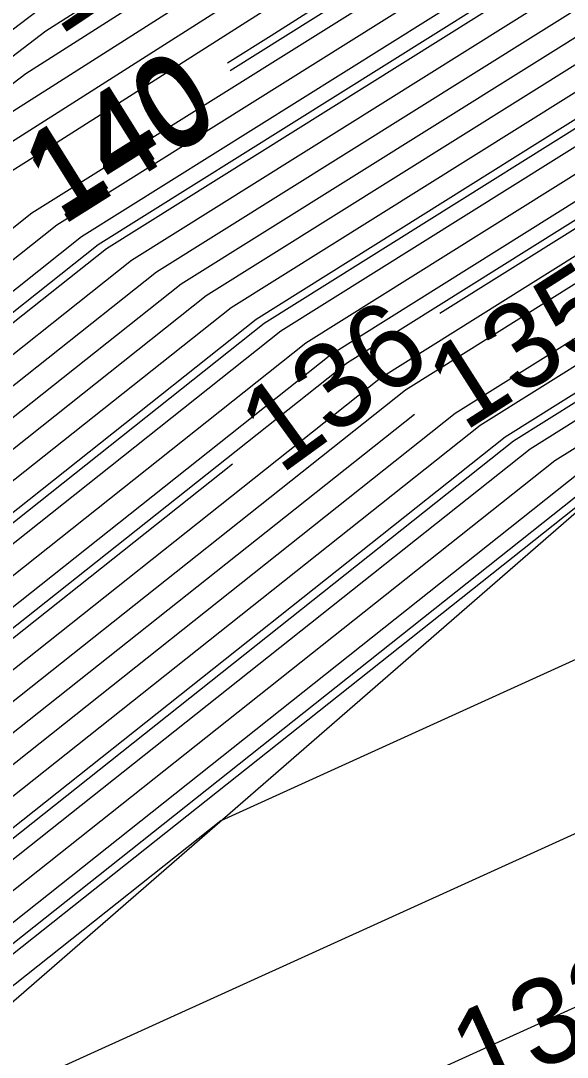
# Model space of a CAD drawing. Extents: x 2354170 to 2357230, y 866100 to 868290.
# Drawn here: x 2356021.1 to 2356033.88, y 866879.64 to 866903.84 of the extents above; entities that cross this region are included whole.
import ezdxf

# ---------------------------------------------------------------- set-up
doc = ezdxf.new("R2010")
doc.units = 0
for name, color, linetype in [('Default', 7, 'Continuous'), ('DTM Contours Major', 7, 'Continuous'), ('DTM Contours Major Text', 7, 'Continuous'), ('DTM Contours Minor', 7, 'Continuous'), ('DTM Contours Minor Text', 7, 'Continuous'), ('PH Exist DTM Breakline', 7, 'Continuous')]:
    doc.layers.add(name, color=color, linetype=linetype)

msp = doc.modelspace()

# ---------------------------------------------------------------- linework, layer by layer
at = {"layer": 'Default'}
for points in [[(2356025.941, 866902.861), (2356026.957, 866903.496), (2356038.95, 866911.123), (2356046.14, 866916.166), (2356049.942, 866918.821), (2356050.529, 866919.153), (2356051.827, 866920.01), (2356059.984, 866925.573), (2356067.073, 866930.01), (2356069.444, 866931.38), (2356073.32, 866933.346), (2356080.833, 866937.654), (2356083.623, 866938.912), (2356092.904, 866943.24), (2356096.211, 866944.464), (2356107.28, 866947.098), (2356109.858, 866947.585), (2356113.966, 866948.004)], [(2356009.937, 866888.393), (2356010.093, 866888.528), (2356010.61, 866888.924), (2356019.42, 866895.602), (2356023.111, 866898.528), (2356039.637, 866908.872), (2356040.606, 866909.401), (2356049.839, 866915.846), (2356051.894, 866917.011), (2356056.438, 866920.01), (2356059.984, 866922.428), (2356066.448, 866926.473), (2356070.299, 866928.838), (2356070.946, 866929.236), (2356071.896, 866930.072), (2356081.567, 866935.618), (2356086.767, 866937.964), (2356093.722, 866941.207), (2356094.399, 866941.457)], [(2356012.428, 866888.079), (2356019.105, 866893.141), (2356024.858, 866897.701), (2356038.915, 866906.499), (2356041.905, 866908.13), (2356049.762, 866913.615), (2356052.917, 866915.405), (2356059.897, 866920.01), (2356059.984, 866920.069), (2356060.142, 866920.168), (2356070.86, 866926.748), (2356072.663, 866927.858), (2356075.304, 866930.184), (2356082.118, 866934.091), (2356089.125, 866937.252), (2356094.335, 866939.682), (2356096.191, 866940.368), (2356097.11, 866940.587)], [(2356014.936, 866887.758), (2356018.791, 866890.679), (2356026.604, 866896.874), (2356038.192, 866904.126), (2356043.204, 866906.86), (2356049.684, 866911.384), (2356053.941, 866913.798), (2356059.797, 866917.662), (2356062.334, 866919.079), (2356071.422, 866924.659), (2356074.379, 866926.479), (2356078.713, 866930.296), (2356082.668, 866932.564), (2356091.484, 866936.541), (2356094.948, 866938.156), (2356096.183, 866938.613), (2356099.892, 866939.496)], [(2356119.425, 866938.149), (2356111.012, 866939.005), (2356109.402, 866938.841), (2356097.529, 866936.596), (2356096.172, 866936.273), (2356095.766, 866936.123), (2356094.628, 866935.592), (2356083.402, 866930.528), (2356083.258, 866930.445), (2356076.667, 866924.64), (2356072.171, 866921.873), (2356065.548, 866917.807), (2356059.541, 866914.451), (2356055.305, 866911.656), (2356049.581, 866908.41), (2356044.936, 866905.167), (2356037.229, 866900.963), (2356030.903, 866897.003)], [(2355974.488, 866869.712), (2355974.905, 866870.008), (2355980.15, 866873.994), (2355989.46, 866880.513), (2355989.709, 866880.857), (2355994.132, 866884.246), (2356000.013, 866887.81), (2356006.365, 866893.221), (2356014.968, 866899.71), (2356018.732, 866901.991), (2356022.164, 866904.596), (2356036.529, 866913.731), (2356045.74, 866920.191), (2356048.559, 866922.329), (2356049.744, 866923.169), (2356055.96, 866927.485)], [(2356081.369, 866923.001), (2356080.1, 866921.883), (2356073.294, 866917.694), (2356070.37, 866915.899), (2356059.158, 866909.635), (2356057.352, 866908.443), (2356049.427, 866903.948), (2356047.534, 866902.627), (2356035.784, 866896.217), (2356032.427, 866894.116), (2356017.742, 866882.474), (2356015.373, 866880.679), (2356010.928, 866877.268), (2356008.415, 866875.104), (2355998.493, 866867.529)], [(2355965.738, 866861.386), (2355966.443, 866861.903), (2355967.04, 866862.358), (2355977.802, 866870.008), (2355980.055, 866871.72), (2355985.522, 866875.549), (2355989.77, 866878.471), (2355992.104, 866880.009), (2355995.932, 866882.943), (2356000.004, 866885.41), (2356007.74, 866892), (2356018.219, 866899.904), (2356019.543, 866900.707), (2356020.751, 866901.623), (2356037.739, 866912.427), (2356047.275, 866919.115)], [(2356080.635, 866917.1), (2356076.974, 866916.712), (2356074.043, 866914.908), (2356073.584, 866914.626), (2356058.902, 866906.424), (2356058.717, 866906.301), (2356049.323, 866900.974), (2356049.265, 866900.933), (2356034.821, 866893.054), (2356034.756, 866893.013), (2356017.322, 866879.192), (2356016.564, 866878.617), (2356011.137, 866874.453), (2356010.491, 866873.897), (2355996.975, 866863.577)], [(2355888.405, 866809.395), (2355900.372, 866817.616), (2355907.303, 866822.13), (2355912.483, 866825.798), (2355924.917, 866835.325), (2355932.486, 866840.486), (2355940.101, 866845.451), (2355949.112, 866850.684), (2355950.409, 866851.537), (2355965.348, 866862.488), (2355966.131, 866863.084), (2355975.871, 866870.008), (2355980.118, 866873.236), (2355989.902, 866880.087), (2355989.941, 866880.14), (2355994.732, 866883.812), (2356000.01, 866887.01), (2356006.823, 866892.814), (2356016.052, 866899.775), (2356019.002, 866901.563), (2356021.693, 866903.605), (2356036.932, 866913.296)], [(2355889.56, 866809.456), (2355900.333, 866816.857), (2355907.812, 866821.727), (2355912.008, 866824.699), (2355925.322, 866834.9), (2355933.426, 866840.426), (2355940.086, 866844.769), (2355949.609, 866850.298), (2355950.166, 866850.665), (2355965.895, 866862.195), (2355966.586, 866862.721), (2355976.837, 866870.008), (2355980.086, 866872.478), (2355987.977, 866878.003), (2355989.887, 866879.317), (2355990.937, 866880.009), (2355995.332, 866883.377), (2356000.007, 866886.21), (2356007.281, 866892.407), (2356017.135, 866899.839), (2356019.273, 866901.135), (2356021.222, 866902.614), (2356037.336, 866912.862)], [(2355891.87, 866809.578), (2355900.255, 866815.339), (2355908.829, 866820.922), (2355911.059, 866822.501), (2355926.131, 866834.05), (2355935.306, 866840.306), (2355940.057, 866843.404), (2355947.976, 866848.002), (2355950.47, 866849.462), (2355953.699, 866851.867), (2355966.99, 866861.61), (2355967.495, 866861.995), (2355978.768, 866870.009), (2355980.023, 866870.962), (2355983.068, 866873.094), (2355989.653, 866877.625), (2355993.271, 866880.009), (2355996.532, 866882.508), (2356000.001, 866884.61), (2356008.198, 866891.593), (2356019.302, 866899.969), (2356019.813, 866900.278), (2356020.279, 866900.632), (2356038.143, 866911.992)], [(2355900.216, 866814.58), (2355909.337, 866820.519), (2355910.584, 866821.403), (2355926.536, 866833.626), (2355936.246, 866840.246), (2355940.042, 866842.721), (2355946.369, 866846.395), (2355950.86, 866849.024), (2355956.676, 866853.356), (2355967.537, 866861.317), (2355967.95, 866861.632), (2355979.734, 866870.009), (2355979.991, 866870.204), (2355980.614, 866870.64), (2355989.536, 866876.779), (2355994.438, 866880.009), (2355997.132, 866882.074), (2355999.998, 866883.81), (2356008.656, 866891.187), (2356018.846, 866898.872), (2356019.944, 866899.705), (2356020.2, 866899.907), (2356021.872, 866900.954), (2356038.546, 866911.558)], [(2355940.008, 866840.006), (2355952.421, 866847.271), (2355968.585, 866859.31), (2355969.726, 866860.146), (2355969.769, 866860.179), (2355971.097, 866861.124), (2355980.795, 866867.704), (2355981.026, 866867.861), (2355989.069, 866873.394), (2355999.105, 866880.009), (2355999.532, 866880.336), (2355999.985, 866880.611), (2356004.032, 866884.058), (2356010.041, 866889.231), (2356010.312, 866889.44), (2356019.525, 866896.423), (2356022.529, 866898.804), (2356039.878, 866909.663)], [(2355941.547, 866841.574), (2355952.031, 866847.709), (2355965.608, 866857.821), (2355969.179, 866860.439), (2355969.314, 866860.542), (2355973.471, 866863.498), (2355980.578, 866868.32), (2355980.748, 866868.435), (2355989.186, 866874.24), (2355997.939, 866880.009), (2355998.932, 866880.77), (2355999.988, 866881.411), (2356009.416, 866889.442), (2356009.989, 866889.935), (2356010.015, 866889.955), (2356019.63, 866897.243), (2356021.946, 866899.08), (2356037.127, 866908.581)], [(2355900.029, 866810.056), (2355909.818, 866816.501), (2355913.827, 866819.336), (2355923.043, 866826.539), (2355928.965, 866831.076), (2355935.519, 866835.545), (2355940.577, 866838.875), (2355942.002, 866839.84), (2355953.202, 866846.395), (2355969.25, 866858.347), (2355971.156, 866859.637), (2355981.229, 866866.473), (2355981.584, 866866.713), (2355988.835, 866871.702), (2355999.135, 866878.491), (2356000.631, 866879.632), (2356010.145, 866887.824), (2356010.908, 866888.409), (2356019.315, 866894.782), (2356023.693, 866898.252), (2356039.396, 866908.081)], [(2355900.355, 866809.552), (2355909.784, 866815.76), (2355914.64, 866819.194), (2355925.804, 866827.919), (2355929.37, 866830.652), (2355933.316, 866833.342), (2355940.87, 866838.316), (2355942.999, 866839.757), (2355953.592, 866845.957), (2355968.771, 866857.262), (2355971.923, 866859.395), (2355981.446, 866865.857), (2355981.863, 866866.14), (2355988.718, 866870.856), (2355998.456, 866877.274), (2356001.15, 866879.331), (2356010.197, 866887.12), (2356011.205, 866887.894), (2356019.21, 866893.961), (2356024.275, 866897.977), (2356039.156, 866907.29)], [(2355943.155, 866843.181), (2355951.64, 866848.147), (2355962.631, 866856.333), (2355968.631, 866860.732), (2355968.86, 866860.906), (2355975.845, 866865.872), (2355980.361, 866868.936), (2355980.469, 866869.009), (2355989.303, 866875.087), (2355996.772, 866880.009), (2355998.332, 866881.205), (2355999.992, 866882.21), (2356009.573, 866890.373), (2356012.722, 866892.749), (2356019.735, 866898.064), (2356021.364, 866899.355), (2356032.042, 866906.039)], [(2355909.714, 866814.277), (2355916.265, 866818.909), (2355930.003, 866829.647), (2355930.468, 866829.962), (2355941.456, 866837.197), (2355944.993, 866839.591), (2355954.372, 866845.08), (2355967.813, 866855.091), (2355973.456, 866858.909), (2355981.88, 866864.626), (2355982.421, 866864.992), (2355988.484, 866869.163), (2355997.098, 866874.84), (2356002.188, 866878.727), (2356010.302, 866885.713), (2356011.801, 866886.863), (2356019, 866892.32), (2356025.44, 866897.425), (2356038.674, 866905.708)], [(2355909.68, 866813.536), (2355917.078, 866818.767), (2355930.045, 866828.902), (2355931.465, 866829.866), (2355941.75, 866836.637), (2355945.99, 866839.508), (2355954.763, 866844.642), (2355967.334, 866854.005), (2355974.222, 866858.666), (2355982.097, 866864.01), (2355982.7, 866864.418), (2355988.367, 866868.317), (2355996.418, 866873.624), (2356002.706, 866878.425), (2356010.354, 866885.009), (2356012.098, 866886.348), (2356018.895, 866891.5), (2356026.022, 866897.149), (2356038.433, 866904.917)], [(2355909.61, 866812.053), (2355918.704, 866818.483), (2355930.131, 866827.414), (2355933.46, 866829.674), (2355942.336, 866835.518), (2355947.984, 866839.342), (2355955.543, 866843.766), (2355966.376, 866851.834), (2355975.756, 866858.181), (2355982.531, 866862.779), (2355983.257, 866863.27), (2355988.133, 866866.625), (2355995.06, 866871.19), (2356003.744, 866877.821), (2356010.459, 866883.602), (2356012.694, 866885.317), (2356018.686, 866889.859), (2356027.187, 866896.598), (2356037.951, 866903.336)], [(2355909.576, 866811.312), (2355919.516, 866818.341), (2355930.173, 866826.67), (2355934.458, 866829.579), (2355942.629, 866834.959), (2355948.981, 866839.259), (2355955.934, 866843.328), (2355965.897, 866850.748), (2355976.522, 866857.938), (2355982.748, 866862.163), (2355983.536, 866862.696), (2355988.016, 866865.779), (2355994.381, 866869.973), (2356004.263, 866877.519), (2356010.511, 866882.898), (2356012.991, 866884.802), (2356018.581, 866889.038), (2356027.769, 866896.322), (2356037.711, 866902.545)], [(2355909.541, 866810.57), (2355920.329, 866818.199), (2355930.216, 866825.926), (2355935.455, 866829.483), (2355942.923, 866834.399), (2355949.978, 866839.175), (2355956.324, 866842.89), (2355965.418, 866849.663), (2355977.289, 866857.695), (2355982.965, 866861.547), (2355983.815, 866862.122), (2355987.899, 866864.932), (2355993.701, 866868.756), (2356004.782, 866877.217), (2356010.563, 866882.194), (2356013.289, 866884.286), (2356018.476, 866888.218), (2356028.351, 866896.046), (2356037.47, 866901.754)], [(2356036.988, 866900.172), (2356029.516, 866895.495), (2356018.266, 866886.577), (2356013.885, 866883.256), (2356010.667, 866880.787), (2356005.82, 866876.614), (2355992.343, 866866.323), (2355987.665, 866863.24), (2355984.373, 866860.975), (2355983.399, 866860.316), (2355978.822, 866857.21), (2355964.46, 866847.492), (2355957.104, 866842.013), (2355951.971, 866839.009), (2355943.509, 866833.28), (2355937.45, 866829.291), (2355930.301, 866824.437), (2355921.954, 866817.914), (2355909.472, 866809.088)], [(2356036.747, 866899.381), (2356030.098, 866895.219), (2356018.161, 866885.756), (2356014.182, 866882.74), (2356010.72, 866880.083), (2356006.339, 866876.312), (2355991.664, 866865.106), (2355987.548, 866862.394), (2355984.651, 866860.401), (2355983.616, 866859.7), (2355979.589, 866856.967), (2355963.981, 866846.406), (2355957.495, 866841.575), (2355952.968, 866838.926), (2355943.803, 866832.721), (2355938.448, 866829.195), (2355930.343, 866823.693), (2355922.767, 866817.772), (2355909.437, 866808.346)], [(2356036.266, 866897.799), (2356031.262, 866894.668), (2356017.951, 866884.115), (2356014.778, 866881.71), (2356010.824, 866878.676), (2356007.377, 866875.708), (2355990.305, 866862.673), (2355987.314, 866860.702), (2355985.209, 866859.253), (2355984.05, 866858.469), (2355981.122, 866856.482), (2355963.023, 866844.235), (2355958.275, 866840.699), (2355954.962, 866838.76), (2355944.389, 866831.602), (2355940.443, 866829.003), (2355930.428, 866822.205), (2355924.393, 866817.488), (2355909.368, 866806.864)], [(2356036.025, 866897.008), (2356031.845, 866894.392), (2356017.847, 866883.295), (2356015.075, 866881.194), (2356010.876, 866877.972), (2356007.896, 866875.406), (2355989.626, 866861.456), (2355987.197, 866859.855), (2355985.488, 866858.679), (2355984.267, 866857.853), (2355981.888, 866856.239), (2355962.544, 866843.149), (2355958.665, 866840.261), (2355955.959, 866838.677), (2355944.682, 866831.042), (2355941.44, 866828.908), (2355930.471, 866821.461), (2355925.205, 866817.345), (2355909.334, 866806.122)], [(2356035.543, 866895.426), (2356033.009, 866893.84), (2356017.637, 866881.654), (2356015.671, 866880.163), (2356010.981, 866876.564), (2356008.934, 866874.802), (2355988.267, 866859.022), (2355986.963, 866858.163), (2355986.046, 866857.532), (2355984.7, 866856.621), (2355983.422, 866855.753), (2355961.585, 866840.978), (2355959.446, 866839.385), (2355957.953, 866838.511), (2355945.269, 866829.923), (2355943.435, 866828.716), (2355930.556, 866819.973), (2355926.831, 866817.061), (2355909.264, 866804.64)], [(2356035.302, 866894.635), (2356033.591, 866893.565), (2356017.532, 866880.833), (2356015.968, 866879.648), (2356011.033, 866875.861), (2356009.453, 866874.5), (2355987.588, 866857.806), (2355986.846, 866857.317), (2355986.324, 866856.958), (2355984.917, 866856.006), (2355984.188, 866855.511), (2355961.106, 866839.892), (2355959.836, 866838.946), (2355958.95, 866838.428), (2355945.562, 866829.364), (2355944.433, 866828.62), (2355930.598, 866819.228), (2355927.644, 866816.919), (2355909.23, 866803.898)], [(2356030.305, 866894.646), (2356018.056, 866884.936), (2356014.48, 866882.225), (2356010.772, 866879.379), (2356006.858, 866876.01), (2355990.984, 866863.889), (2355987.431, 866861.548), (2355984.93, 866859.827), (2355983.833, 866859.084), (2355980.355, 866856.724), (2355963.502, 866845.32), (2355957.885, 866841.137), (2355953.965, 866838.843), (2355949.529, 866835.84)], [(2356034.174, 866893.289), (2356017.427, 866880.013), (2356016.266, 866879.133), (2356011.085, 866875.157), (2356009.972, 866874.198), (2355986.909, 866856.589), (2355986.729, 866856.471), (2355986.603, 866856.384), (2355985.134, 866855.39), (2355984.955, 866855.268), (2355960.627, 866838.807), (2355960.227, 866838.508), (2355959.947, 866838.344), (2355945.855, 866828.804), (2355945.43, 866828.524), (2355930.641, 866818.484), (2355928.456, 866816.777), (2355909.195, 866803.157)], [(2356026.053, 866893.487), (2356018.371, 866887.397), (2356013.587, 866883.771), (2356010.615, 866881.49), (2356005.301, 866876.915), (2355993.022, 866867.54), (2355987.782, 866864.086), (2355984.094, 866861.549), (2355983.182, 866860.931), (2355978.055, 866857.453), (2355964.939, 866848.577), (2355956.714, 866842.452), (2355950.975, 866839.092), (2355945.016, 866835.059)], [(2356036.066, 866889.825), (2356025.78, 866885.16), (2356017.217, 866878.372), (2356016.861, 866878.102), (2356011.189, 866873.749), (2356011.01, 866873.595), (2356006.639, 866870.258), (2355995.287, 866857.606), (2355990.912, 866854.235), (2355987.522, 866852.119), (2355986.405, 866851.376), (2355983.92, 866848.99), (2355980.146, 866846.82), (2355963.414, 866835.7), (2355960.3, 866833.703), (2355949.293, 866826.489), (2355946.965, 866824.11), (2355944.277, 866823.111), (2355936.482, 866820.903), (2355930.726, 866816.996), (2355930.082, 866816.492), (2355909.126, 866801.674)], [(2356037.437, 866886.389), (2356018.472, 866877.786), (2356017.607, 866877.36), (2356017.206, 866877.144), (2356012.387, 866871.67), (2356010.907, 866870.152), (2356000.4, 866858.442), (2355993.421, 866853.066), (2355988.015, 866849.692), (2355987.122, 866849.097), (2355983.151, 866845.285), (2355977.122, 866841.819), (2355965.368, 866834.007), (2355960.231, 866830.711), (2355951.628, 866825.074), (2355947.632, 866820.99), (2355943.02, 866819.275), (2355931.347, 866815.97), (2355930.721, 866815.524), (2355929.49, 866815.357), (2355909.091, 866800.933)]]:
    msp.add_lwpolyline(points, dxfattribs=at)
at = {"layer": 'DTM Contours Major'}
for points in [[(2356026.003, 866902.685), (2356028.652, 866904.344), (2356039.084, 866910.978), (2356045.339, 866915.365), (2356049.934, 866918.573), (2356050.643, 866918.975), (2356052.211, 866920.01), (2356059.984, 866925.311), (2356067.491, 866930.01), (2356069.521, 866931.183), (2356072.84, 866932.866), (2356080.895, 866937.484), (2356083.885, 866938.833), (2356092.972, 866943.071), (2356096.21, 866944.269), (2356107.048, 866946.848), (2356109.847, 866947.377), (2356114.035, 866947.804)], [(2356030.305, 866894.646), (2356018.056, 866884.936), (2356014.48, 866882.225), (2356010.772, 866879.379), (2356006.858, 866876.01), (2355990.984, 866863.889), (2355987.431, 866861.548), (2355984.93, 866859.827), (2355983.833, 866859.084), (2355980.355, 866856.724), (2355963.502, 866845.32), (2355957.885, 866841.137), (2355953.965, 866838.843), (2355949.529, 866835.84)]]:
    msp.add_lwpolyline(points, dxfattribs=at)
at = {"layer": 'DTM Contours Minor'}
for points in [[(2355960.899, 866857.839), (2355966.443, 866861.903), (2355967.04, 866862.358), (2355977.802, 866870.008), (2355980.055, 866871.72), (2355985.522, 866875.549), (2355989.77, 866878.471), (2355992.104, 866880.009), (2355995.932, 866882.943), (2356000.004, 866885.41), (2356007.74, 866892), (2356018.219, 866899.904), (2356019.543, 866900.707), (2356020.751, 866901.623), (2356037.739, 866912.427)], [(2355918.307, 866823.874), (2355919.362, 866824.699), (2355928.425, 866831.643), (2355938.456, 866838.482), (2355940.186, 866839.621), (2355940.673, 866839.951), (2355952.681, 866846.979), (2355969.888, 866859.795), (2355970.134, 866859.961), (2355980.94, 866867.294), (2355981.212, 866867.479), (2355988.991, 866872.83), (2355999.883, 866880.009), (2355999.932, 866880.046), (2355999.983, 866880.077), (2356000.443, 866880.469), (2356010.076, 866888.762), (2356010.511, 866889.096), (2356019.455, 866895.876), (2356022.917, 866898.62), (2356039.717, 866909.136)], [(2355921.106, 866823.47), (2355928.565, 866829.3), (2355929.774, 866830.227), (2355931.113, 866831.14), (2355941.163, 866837.756), (2355943.996, 866839.674), (2355953.982, 866845.519), (2355968.292, 866856.176), (2355972.689, 866859.152), (2355981.663, 866865.242), (2355982.142, 866865.566), (2355988.601, 866870.009), (2355997.777, 866876.057), (2356001.669, 866879.029), (2356010.25, 866886.417), (2356011.503, 866887.378), (2356019.105, 866893.141), (2356024.858, 866897.701), (2356038.915, 866906.499)], [(2355923.906, 866823.067), (2355930.102, 866827.91), (2355932.795, 866829.738), (2355942.141, 866835.891), (2355947.319, 866839.397), (2355955.283, 866844.058), (2355966.695, 866852.558), (2355975.244, 866858.343), (2355982.386, 866863.189), (2355983.071, 866863.653), (2355988.211, 866867.189), (2355995.513, 866872.001), (2356003.398, 866878.022), (2356010.424, 866884.071), (2356012.495, 866885.66), (2356018.756, 866890.406), (2356026.798, 866896.782), (2356038.112, 866903.863)], [(2355950.645, 866839.122), (2355956.584, 866842.598), (2355965.098, 866848.939), (2355977.8, 866857.534), (2355983.109, 866861.137), (2355984.001, 866861.74), (2355987.821, 866864.368), (2355993.248, 866867.945), (2356005.128, 866877.016), (2356010.598, 866881.725), (2356013.488, 866883.943), (2356018.406, 866887.671), (2356028.739, 866895.863), (2356037.309, 866901.226)], [(2356035.704, 866895.954), (2356032.621, 866894.024), (2356017.707, 866882.201), (2356015.472, 866880.507), (2356010.946, 866877.034), (2356008.588, 866875.003), (2355988.72, 866859.833), (2355987.041, 866858.727), (2355985.86, 866857.914), (2355984.556, 866857.032), (2355982.911, 866855.915), (2355976.139, 866851.333)], [(2356034.562, 866893.105), (2356017.357, 866879.466), (2356016.465, 866878.789), (2356011.12, 866874.688), (2356010.318, 866873.997), (2355990.82, 866859.11), (2355988.471, 866856.492), (2355987.565, 866855.794), (2355986.864, 866855.356), (2355985.449, 866854.414), (2355984.944, 866853.93), (2355984.178, 866853.489), (2355960.808, 866837.958), (2355960.392, 866837.692), (2355946.179, 866828.377), (2355946.074, 866828.27), (2355945.953, 866828.225), (2355945.602, 866828.125), (2355930.669, 866817.988), (2355928.998, 866816.682), (2355909.172, 866802.663)], [(2356038.809, 866882.952), (2356030.06, 866878.984), (2356021.755, 866874.897), (2356017.907, 866872.822), (2356014.303, 866868.729), (2356010.414, 866864.741), (2356005.512, 866859.278), (2355995.931, 866851.897), (2355988.508, 866847.264), (2355987.84, 866846.819), (2355982.383, 866841.581), (2355974.099, 866836.817), (2355967.322, 866832.314), (2355960.161, 866827.72), (2355953.963, 866823.658), (2355948.3, 866817.871), (2355947.911, 866817.726)]]:
    msp.add_lwpolyline(points, dxfattribs=at)
at = {"layer": 'PH Exist DTM Breakline'}
msp.add_lwpolyline([(2355960.407, 866838.306), (2355986.692, 866856.201), (2356017.125, 866877.647), (2356034.802, 866892.991), (2356049.32, 866900.88), (2356058.873, 866906.056), (2356074.182, 866914.39), (2356081.673, 866920.619), (2356088.671, 866923.096), (2356094.982, 866925.134), (2356105.768, 866922.426), (2356126.575, 866918.118), (2356148.939, 866908.11), (2356209.516, 866880.335)], dxfattribs=at)

# ---------------------------------------------------------------- texts
at = {"layer": 'Default'}
for s, rotation, p in [('140', 32.0423, (2356022, 866899.214)), ('135', 32.5488, (2356031.464, 866894.231)), ('136', 35.942, (2356027.174, 866893.224)), ('132', 24.3992, (2356031.775, 866878.663))]:
    msp.add_text(s, height=2, rotation=rotation, dxfattribs=at).set_placement(p)
at = {"layer": 'DTM Contours Major Text'}
for s, rotation, p in [('140', 32.1163, (2356022.064, 866899.037)), ('135', 32.5488, (2356031.464, 866894.231))]:
    msp.add_text(s, height=2, rotation=rotation, dxfattribs=at).set_placement(p)
at = {"layer": 'DTM Contours Minor Text'}
msp.add_text('142', height=2, rotation=33.8708, dxfattribs=at).set_placement((2356022.008, 866903.475))

doc.saveas('drawing.dxf')
